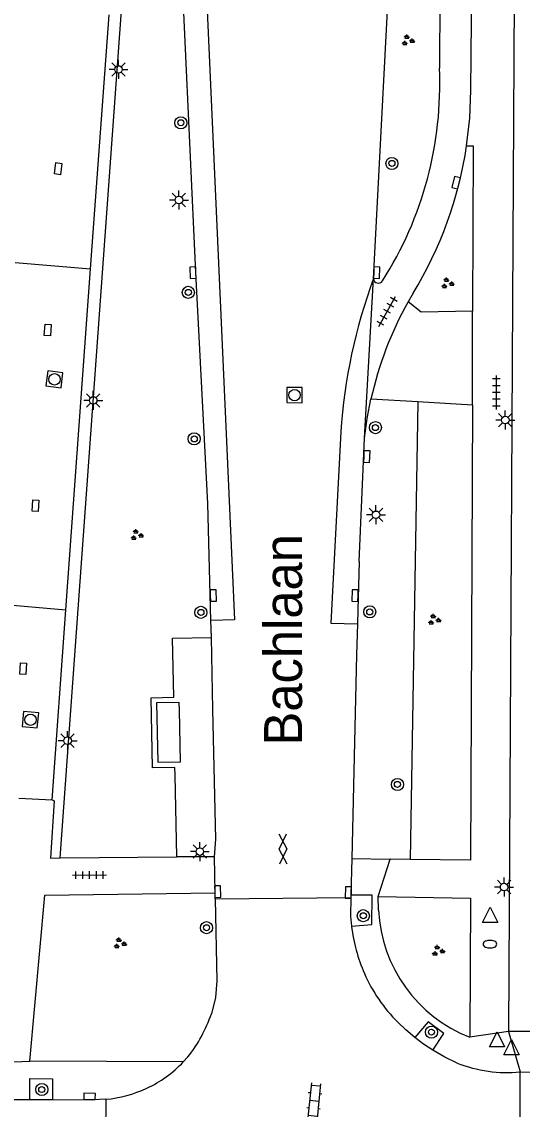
# Model space of a CAD drawing. Extents: x 132999 to 136000, y 398499 to 400501.
# Drawn here: x 134133.7 to 134166.7, y 399058.8 to 399130.5 of the extents above; entities that cross this region are included whole.
import ezdxf

# ---------------------------------------------------------------- set-up
doc = ezdxf.new("R2010")
doc.units = 0
for name, color, linetype in [('gg-anno-openbare ruimte label', 7, 'Continuous'), ('gg-bbg-abri', 7, 'Continuous'), ('gg-knt-verharding', 7, 'Continuous'), ('gg-knt-verharding nz', 7, 'Continuous'), ('gt-grn-groengrens', 7, 'Continuous'), ('gt-grn-weggrens', 7, 'Continuous'), ('gt-grn-weggrens revisie', 7, 'Continuous'), ('gt-symb-boom', 7, 'Continuous'), ('gt-symb-brandkraan', 7, 'Continuous'), ('gt-symb-gesloten verharding', 7, 'Continuous'), ('gt-symb-groenvak', 7, 'Continuous'), ('gt-symb-klinker verharding', 7, 'Continuous'), ('gt-symb-kolk', 7, 'Continuous'), ('gt-symb-kolk center center', 7, 'Continuous'), ('gt-symb-lichtmast', 7, 'Continuous'), ('gt-symb-rioolschacht', 7, 'Continuous'), ('gt-symb-tegel verharding', 7, 'Continuous'), ('gt-symb-waterafsluiter', 7, 'Continuous')]:
    doc.layers.add(name, color=color, linetype=linetype)

# ---------------------------------------------------------------- blocks, each defined once
blk = doc.blocks.new('gt0-BOOM')
at = {"layer": 'gt-symb-boom'}
for radius in [0.4, 0.2]:
    blk.add_circle((0, 0), radius, dxfattribs=at)
blk = doc.blocks.new('gt0-GRVAK')
at = {"layer": 'gt-symb-groenvak'}
for p, q in [((-0.11, 0.189), (-0.228, 0.24)), ((-0.182, 0.153), (0.088, 0.153)), ((-0.091, 0.211), (-0.156, 0.322)), ((-0.047, 0.214), (-0.047, 0.393)), ((-0.004, 0.211), (0.061, 0.322)), ((0.015, 0.189), (0.133, 0.24)), ((0.262, -0.052), (0.197, 0.059)), ((0.305, -0.049), (0.305, 0.13)), ((0.349, -0.052), (0.414, 0.059)), ((-0.245, -0.228), (-0.363, -0.177)), ((-0.318, -0.264), (-0.047, -0.264)), ((-0.226, -0.206), (-0.291, -0.095)), ((-0.183, -0.203), (-0.183, -0.024)), ((-0.139, -0.206), (-0.074, -0.095)), ((-0.12, -0.228), (-0.002, -0.177)), ((0.243, -0.074), (0.125, -0.023)), ((0.17, -0.11), (0.441, -0.11)), ((0.368, -0.074), (0.486, -0.023))]:
    blk.add_line(p, q, dxfattribs=at)
blk = doc.blocks.new('gt0-BR')
at = {"layer": 'gt-symb-brandkraan'}
for centre, radius, start, end in [((-0.244, 0), 0.206, 107.56694, 252.43307), ((0.599, -2.664), 3, 106.89205, 107.56694), ((0, -0.691), 0.938, 73.10799, 106.89205), ((-0.599, -2.664), 3, 72.43309, 73.10799), ((0.244, 0), 0.206, 287.56695, 72.43309), ((0.599, 2.664), 3, 252.43307, 253.10797), ((0, 0.691), 0.938, 253.10797, 286.89206), ((-0.599, 2.664), 3, 286.89206, 287.56695)]:
    blk.add_arc(centre, radius, start, end, dxfattribs=at)
blk = doc.blocks.new('gt0-WAFSL')
at = {"layer": 'gt-symb-waterafsluiter'}
for p, q in [((-0.5, -0.333), (0, 0.667)), ((0, 0.667), (0.5, -0.333)), ((0.5, -0.333), (-0.5, -0.333))]:
    blk.add_line(p, q, dxfattribs=at)
blk = doc.blocks.new('gt0-LMAST')
at = {"layer": 'gt-symb-lichtmast'}
for p, q in [((-0.182, 0.173), (-0.447, 0.438)), ((-0.005, 0.246), (-0.005, 0.621)), ((0.172, 0.173), (0.437, 0.438)), ((-0.255, -0.004), (-0.63, -0.004)), ((-0.182, -0.181), (-0.447, -0.446)), ((-0.005, -0.254), (-0.005, -0.629)), ((0.437, -0.446), (0.172, -0.181)), ((0.245, -0.004), (0.62, -0.004))]:
    blk.add_line(p, q, dxfattribs=at)
blk.add_circle((-0.005, -0.004), 0.25, dxfattribs=at)
blk = doc.blocks.new('gt0-KOLK')
at = {"layer": 'gt-symb-kolk'}
blk.add_lwpolyline([(0, 0), (0.375, 0), (0.375, 0.4), (-0.375, 0.4), (-0.375, 0), (0, 0)], dxfattribs=at)
blk = doc.blocks.new('gt0-RS')
at = {"layer": 'gt-symb-rioolschacht'}
blk.add_lwpolyline([(-0.5, -0.5), (0.5, -0.5), (0.5, 0.5), (-0.5, 0.5)], close=True, dxfattribs=at)
blk.add_circle((0, 0), 0.375, dxfattribs=at)
blk = doc.blocks.new('gt0-TEG1')
at = {"layer": 'gt-symb-tegel verharding'}
for p, q in [((-1.125, 0), (1.125, 0)), ((-0.9, -0.25), (-0.9, 0.25)), ((-0.45, -0.25), (-0.45, 0.25)), ((0, -0.25), (0, 0.25)), ((0.45, -0.25), (0.45, 0.25)), ((0.9, -0.25), (0.9, 0.25))]:
    blk.add_line(p, q, dxfattribs=at)
blk = doc.blocks.new('gt0-GESVH1')
at = {"layer": 'gt-symb-gesloten verharding'}
for p, q in [((-0.992, -0.261), (0.008, 0.239)), ((0.008, -0.261), (-0.992, 0.239)), ((0.008, 0.239), (1.008, -0.261)), ((1.008, 0.239), (0.008, -0.261))]:
    blk.add_line(p, q, dxfattribs=at)
blk = doc.blocks.new('gt0-KOLKCC')
at = {"layer": 'gt-symb-kolk center center'}
blk.add_lwpolyline([(-0.375, 0.2), (0.375, 0.2), (0.375, -0.2), (-0.375, -0.2)], close=True, dxfattribs=at)
blk = doc.blocks.new('gt0-KL1')
at = {"layer": 'gt-symb-klinker verharding'}
for p, q in [((-1.15, 0.3), (1.15, 0.3)), ((-1, -0.3), (-1, 0.3)), ((-0.5, 0.3), (-0.5, 0.45)), ((0, -0.3), (0, 0.3)), ((0.5, 0.3), (0.5, 0.45)), ((1, -0.3), (1, 0.3)), ((-1.15, -0.3), (1.15, -0.3)), ((-0.5, -0.45), (-0.5, -0.3)), ((0.5, -0.45), (0.5, -0.3))]:
    blk.add_line(p, q, dxfattribs=at)

msp = doc.modelspace()

# ---------------------------------------------------------------- linework, layer by layer
at = {"layer": 'gg-bbg-abri'}
msp.add_line((134144.124, 399081.731), (134144.058, 399085.138), dxfattribs=at)
msp.add_lwpolyline([(134144.058, 399085.138), (134144.048, 399085.638), (134142.548, 399085.608), (134142.635, 399081.701), (134144.124, 399081.731)], dxfattribs=at)
at = {"layer": 'gg-knt-verharding'}
for p, q in [((134156.853, 399113.591), (134159.022, 399154.848)), ((134161.295, 399150.475), (134161.199, 399127.463)), ((134166.219, 399150.216), (134165.751, 399063.95)), ((134138.205, 399114.233), (134139.419, 399130.983)), ((134136.575, 399091.756), (134138.205, 399114.233)), ((134156.265, 399103.06), (134156.853, 399113.591)), ((134159.46, 399112.613), (134159.13, 399112.043)), ((134159.776, 399105.456), (134156.686, 399105.635)), ((134163.386, 399105.247), (134159.776, 399105.456)), ((134155.918, 399094.924), (134156.265, 399103.06)), ((134155.918, 399094.924), (134155.822, 399091.725)), ((134135.666, 399079.211), (134136.575, 399091.756)), ((134155.822, 399091.725), (134155.795, 399090.821)), ((134146.164, 399089.914), (134146.133, 399091.04)), ((134146.265, 399085.172), (134146.164, 399089.914)), ((134143.878, 399075.473), (134143.767, 399080.841)), ((134133.471, 399079.34), (134135.666, 399079.211)), ((134135.561, 399075.379), (134136.191, 399075.386)), ((134136.191, 399075.386), (134143.878, 399075.473)), ((134146.42, 399073.081), (134146.369, 399075.467)), ((134155.424, 399075.358), (134155.368, 399072.931)), ((134155.424, 399075.358), (134157.961, 399075.3)), ((134159.277, 399075.288), (134157.961, 399075.3)), ((134135.181, 399072.926), (134146.42, 399073.081)), ((134146.422, 399072.683), (134146.42, 399073.081)), ((134134.196, 399061.997), (134135.181, 399072.926)), ((134155.368, 399072.931), (134155.365, 399072.782)), ((134157.19, 399071.947), (134157.151, 399072.84)), ((134173.763, 399063.921), (134165.751, 399063.95)), ((134144.609, 399062.266), (134144.315, 399061.938)), ((134144.315, 399061.938), (134134.196, 399061.997)), ((134166.527, 399061.281), (134201.229, 399061.153)), ((134166.54, 399052.209), (134166.527, 399061.281)), ((134125.417, 399059.483), (134134.202, 399059.458)), ((134134.202, 399059.458), (134135.691, 399059.454)), ((134135.691, 399059.454), (134138.343, 399059.446)), ((134139.2, 399059.479), (134138.343, 399059.446)), ((134139.2, 399059.479), (134139.127, 399052.231))]:
    msp.add_line(p, q, dxfattribs=at)
for points in [[(134162.995, 399122.342), (134163.201, 399124.154), (134163.279, 399125.975), (134163.348, 399135.212), (134163.389, 399149.482), (134163.434, 399150.687), (134163.633, 399152.739), (134163.967, 399154.916), (134164.203, 399155.896), (134164.496, 399156.861), (134166.243, 399161.539)], [(134146.133, 399091.04), (134145.923, 399098.76), (134145.151, 399113.98), (134144.025, 399138.271)], [(134162.995, 399122.342), (134163.419, 399122.343), (134163.387, 399111.432)], [(134163.387, 399111.432), (134159.987, 399111.366), (134159.13, 399112.043)], [(134156.265, 399103.06), (134156.44, 399104.354), (134156.686, 399105.635)], [(134163.386, 399105.247), (134163.251, 399075.25), (134159.277, 399075.288)], [(134155.795, 399090.821), (134155.734, 399088.786), (134155.424, 399075.358)], [(134143.767, 399080.841), (134143.756, 399081.356), (134142.278, 399081.322), (134142.205, 399085.953), (134143.68, 399085.999), (134143.61, 399089.872), (134146.164, 399089.914)], [(134146.369, 399075.467), (134146.448, 399076.625), (134146.265, 399085.172)], [(134135.666, 399079.211), (134135.799, 399079.152), (134135.561, 399075.379)], [(134146.422, 399072.683), (134146.532, 399067.292), (134146.44, 399066.19), (134146.167, 399065.119)], [(134155.365, 399072.782), (134155.347, 399071.542), (134155.404, 399070.884)], [(134155.404, 399070.884), (134156.744, 399070.998), (134156.773, 399072.925), (134155.368, 399072.931)], [(134157.151, 399072.84), (134163.251, 399072.73), (134163.211, 399063.57)], [(134159.571, 399063.556), (134158.992, 399064.049), (134158.448, 399064.572)], [(134160.769, 399062.708), (134161.483, 399063.82), (134160.453, 399064.586), (134159.571, 399063.556)], [(134160.769, 399062.708), (134160.156, 399063.116), (134159.571, 399063.556)], [(134162.364, 399061.867), (134161.553, 399062.258), (134160.769, 399062.708)], [(134134.202, 399059.458), (134134.206, 399060.857), (134135.695, 399060.829), (134135.691, 399059.454)]]:
    msp.add_lwpolyline(points, dxfattribs=at)
for centre, radius, start, end in [((134137.197, 399126.371), 24.027, 327.42866, 2.60582), ((134137.296, 399126.173), 25.983, 328.54192, 351.52119), ((134157.172, 399113.603), 0.32, 182.17755, 328.47829), ((134179.621, 399100.558), 23.49, 150.72905, 167.51742), ((134166.627, 399072.377), 9.446, 182.6109, 248.80276), ((134166.057, 399072.135), 10.727, 186.69591, 203.95792), ((134165.599, 399071.815), 10.179, 203.36279, 225.36715), ((134137.317, 399068.1), 9.338, 321.33767, 341.38514), ((134138.586, 399067.371), 7.896, 294.87276, 316.51708), ((134165.683, 399070.366), 9.124, 248.66781, 275.30713), ((134138.435, 399067.709), 8.266, 275.30897, 294.83559)]:
    msp.add_arc(centre, radius, start, end, dxfattribs=at)
at = {"layer": 'gg-knt-verharding nz'}
msp.add_line((134146.369, 399075.467), (134143.878, 399075.473), dxfattribs=at)
for points in [[(134145.043, 399149.893), (134147.698, 399091.082), (134146.133, 399091.04)], [(134154.705, 399103.475), (134154.035, 399090.874), (134155.795, 399090.821)]]:
    msp.add_lwpolyline(points, dxfattribs=at)
msp.add_arc((134190.377, 399101.187), 35.745, 159.6947, 176.32939, dxfattribs=at)
at = {"layer": 'gt-grn-groengrens'}
msp.add_line((134159.776, 399105.456), (134159.277, 399075.288), dxfattribs=at)
msp.add_lwpolyline([(134136.191, 399075.386), (134140.241, 399131.256), (134139.61, 399131.302)], dxfattribs=at)
at = {"layer": 'gt-grn-weggrens'}
for p, q in [((134133.219, 399114.651), (134138.205, 399114.233)), ((134163.386, 399105.247), (134163.387, 399111.432)), ((134131.582, 399092.175), (134136.575, 399091.756)), ((134157.151, 399072.84), (134157.961, 399075.3)), ((134165.751, 399063.95), (134163.211, 399063.57)), ((134165.751, 399063.95), (134166.527, 399061.281)), ((134132.036, 399061.91), (134134.196, 399061.997))]:
    msp.add_line(p, q, dxfattribs=at)
at = {"layer": 'gt-grn-weggrens revisie'}
msp.add_line((134146.422, 399072.683), (134155.365, 399072.782), dxfattribs=at)

# ---------------------------------------------------------------- block references
at = {"layer": 'gt-symb-boom'}
for p in [(134144.152, 399123.856), (134158.068, 399121.176), (134144.644, 399112.674), (134156.979, 399103.759), (134145.035, 399103.016), (134145.473, 399091.579), (134156.605, 399091.611), (134158.432, 399080.235), (134156.181, 399071.579), (134145.845, 399070.79), (134160.676, 399063.904), (134134.984, 399060.121)]:
    msp.add_blockref('gt0-BOOM', p, dxfattribs=at)
at = {"layer": 'gt-symb-brandkraan'}
msp.add_blockref('gt0-BR', (134164.532, 399069.706), dxfattribs=at)
at = {"layer": 'gt-symb-gesloten verharding', "rotation": 91.20303454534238}
msp.add_blockref('gt0-GESVH1', (134150.878, 399075.971), dxfattribs=at)
at = {"layer": 'gt-symb-groenvak'}
for p in [(134159.105, 399129.283), (134161.711, 399113.269), (134141.236, 399096.673), (134160.844, 399091.086), (134140.12, 399069.758), (134161.093, 399069.261)]:
    msp.add_blockref('gt0-GRVAK', p, dxfattribs=at)
at = {"layer": 'gt-symb-klinker verharding', "rotation": -95.5680240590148}
msp.add_blockref('gt0-KL1', (134152.945, 399059.389), dxfattribs=at)
at = {"layer": 'gt-symb-kolk'}
for p, rotation in [((134162.499, 399119.855), 75.93596328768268), ((134145.151, 399113.98), 92.63638190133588), ((134156.869, 399113.978), -91.77560052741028), ((134156.211, 399101.861), -92.40741384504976), ((134146.089, 399092.683), -88.68242937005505), ((134155.837, 399092.68), 88.28164199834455), ((134146.383, 399073.165), -88.68242936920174), ((134155.4, 399073.111), 88.73969615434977), ((134138.139, 399059.47), -0.17188682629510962)]:
    msp.add_blockref('gt0-KOLK', p, dxfattribs=dict(at, rotation=rotation))
at = {"layer": 'gt-symb-kolk center center'}
for p, rotation in [((134136.063, 399120.831), -96.68060811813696), ((134135.379, 399110.192), 85.71889411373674), ((134134.572, 399098.621), 86.56814187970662), ((134133.765, 399087.868), 86.72168516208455)]:
    msp.add_blockref('gt0-KOLKCC', p, dxfattribs=dict(at, rotation=rotation))
at = {"layer": 'gt-symb-lichtmast'}
for p in [(134140.047, 399127.375), (134144.032, 399118.769), (134138.379, 399105.553), (134165.546, 399104.261), (134157.022, 399098.015), (134136.692, 399083.124), (134145.409, 399075.812), (134165.471, 399073.476)]:
    msp.add_blockref('gt0-LMAST', p, dxfattribs=at)
at = {"layer": 'gt-symb-rioolschacht'}
for p, rotation in [((134135.82, 399106.941), 82.86397331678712), ((134151.649, 399105.903), 89.88540859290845), ((134134.237, 399084.503), 84.4716825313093)]:
    msp.add_blockref('gt0-RS', p, dxfattribs=dict(at, rotation=rotation))
at = {"layer": 'gt-symb-tegel verharding'}
for p, rotation in [((134157.757, 399111.418), 61.05113835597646), ((134164.957, 399106.074), 90.0572957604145), ((134138.132, 399074.259), 0.4010639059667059)]:
    msp.add_blockref('gt0-TEG1', p, dxfattribs=dict(at, rotation=rotation))
at = {"layer": 'gt-symb-waterafsluiter'}
for p in [(134164.543, 399071.473), (134164.997, 399063.26), (134165.954, 399062.744)]:
    msp.add_blockref('gt0-WAFSL', p, dxfattribs=at)

# ---------------------------------------------------------------- texts
at = {"layer": 'gg-anno-openbare ruimte label'}
msp.add_text('Bachlaan', height=2.5, rotation=90, dxfattribs=at).set_placement((134152.141, 399082.801))

doc.saveas('drawing.dxf')
